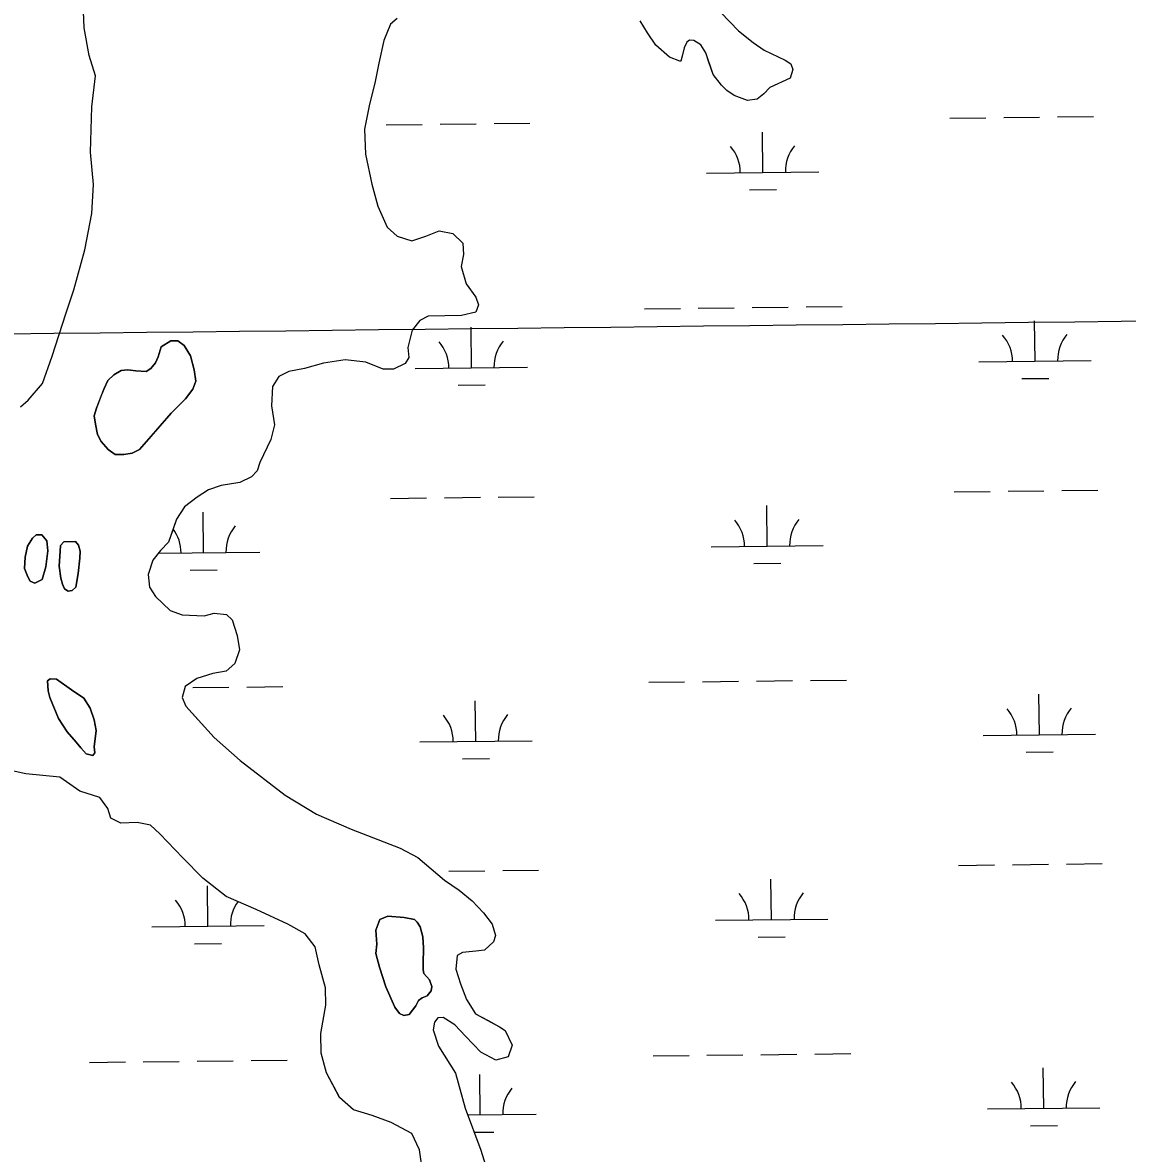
# Model space of a CAD drawing. Extents: x 3684037 to 3722149, y 433263 to 459021.
# Drawn here: x 3690083 to 3691066, y 450090 to 451097 of the extents above; entities that cross this region are included whole.
import ezdxf

# ---------------------------------------------------------------- set-up
doc = ezdxf.new("R2010")
doc.units = 0
for name, color, linetype in [('V-GRID-MAJR', 7, 'Continuous'), ('V-TOPO-SHOR', 7, 'Continuous'), ('V-WETL-SWMP', 7, 'Continuous')]:
    doc.layers.add(name, color=color, linetype=linetype)

msp = doc.modelspace()

# ---------------------------------------------------------------- linework, layer by layer
at = {"layer": 'V-GRID-MAJR'}
msp.add_spline([(3688126.8, 450798.4), (3693416.1, 450858), (3698705.4, 450918.4), (3703994.7, 450979.6), (3709284, 451041.5), (3714573.2, 451104.2), (3719862.5, 451167.7)], degree=3, dxfattribs=at)
at = {"layer": 'V-TOPO-SHOR'}
for points in [[(3690080.7, 450755.1), (3690087.6, 450761.1), (3690100.1, 450776), (3690108.9, 450800.2), (3690120.9, 450838), (3690128, 450859.5), (3690138, 450894.9), (3690144.1, 450927.4), (3690145.6, 450953.2), (3690143.1, 450981.9), (3690144.2, 451022.2), (3690147.3, 451050), (3690141.9, 451068.2), (3690137.4, 451092.6), (3690136.7, 451107.1)], [(3690416.1, 451101), (3690410.1, 451096), (3690404.3, 451081.4)], [(3690704.3, 451106.4), (3690719.9, 451090), (3690732.9, 451079.5), (3690742.8, 451072.9), (3690761.4, 451063.8), (3690766.7, 451060.5), (3690768.4, 451055.6), (3690766.1, 451048), (3690748, 451039.6), (3690742.4, 451033.9), (3690736.5, 451029.3), (3690727.9, 451027.9), (3690716, 451032.4), (3690709.7, 451037), (3690704.7, 451041.6), (3690697.3, 451051.2), (3690693.6, 451062.1), (3690690.9, 451070.3), (3690686.3, 451077.5), (3690680.3, 451081.5), (3690676.3, 451081.8), (3690674, 451079.8), (3690671.7, 451074.8), (3690669.8, 451067.5), (3690668.5, 451062.9), (3690667.8, 451062.9), (3690658.6, 451066.5), (3690646.3, 451077.3), (3690638.9, 451088.2), (3690632.3, 451099)], [(3690404.3, 451081.4), (3690399.8, 451061.2), (3690396.2, 451043.3), (3690391.4, 451024.8), (3690386.9, 451002.6), (3690387.7, 450980.1), (3690393.5, 450953.4), (3690398.9, 450933.9), (3690407, 450915.1), (3690415.9, 450907.3), (3690429.2, 450903), (3690441.7, 450907.1), (3690453.3, 450911.8), (3690465.5, 450909.5), (3690474.5, 450901), (3690475.2, 450890.8), (3690473, 450880.2), (3690477.4, 450864.7), (3690486, 450852.8), (3690488.4, 450845.9), (3690486.1, 450839.6), (3690473.2, 450836.5), (3690443.5, 450836), (3690436.3, 450832), (3690429.4, 450823.4), (3690425.5, 450808.1), (3690426.5, 450799.2), (3690423.3, 450793.9), (3690412.7, 450788.6), (3690403.5, 450788.8), (3690388.2, 450795), (3690369.7, 450797.2), (3690350.5, 450794.1), (3690333.4, 450789.4), (3690319.5, 450786.7), (3690310.6, 450782.3), (3690305.1, 450773.3), (3690304.2, 450756.1), (3690306.9, 450739.3), (3690303.4, 450726.1), (3690293.6, 450705.5), (3690291.3, 450698.2), (3690286.4, 450692.9), (3690275.8, 450687.9), (3690259.3, 450685.1), (3690248.1, 450681.4), (3690237.9, 450674.7), (3690226.7, 450666.1), (3690219.5, 450655.1), (3690216, 450644.9), (3690212.4, 450634.6), (3690205.2, 450627.3), (3690198.6, 450618.6), (3690194.4, 450606), (3690195.4, 450594.5), (3690200.8, 450586.2), (3690213.8, 450573.8), (3690224.7, 450569.9), (3690244.2, 450569), (3690253.1, 450571.4), (3690264, 450570.4), (3690269, 450565.5), (3690273.7, 450551.7), (3690275.5, 450538.8), (3690271.6, 450526.5), (3690263.7, 450519.9), (3690251.8, 450517.8), (3690237.6, 450513.4), (3690227.4, 450506.1), (3690224.5, 450496.5), (3690227.8, 450488.6), (3690235.8, 450479.7), (3690253.1, 450460.6), (3690276.1, 450440.3), (3690316.3, 450409.5), (3690344.1, 450392.4), (3690375, 450379.1), (3690418.7, 450362.2), (3690434.3, 450354), (3690446.3, 450343.8), (3690458.2, 450333.7), (3690471.2, 450324.8), (3690482.8, 450315.3), (3690492.8, 450304.5), (3690500.5, 450294.6), (3690503.5, 450284.4), (3690501.9, 450278.7), (3690493.7, 450271.4), (3690486.1, 450270.4), (3690474.2, 450269.3), (3690469.6, 450266.6), (3690468.3, 450254.4), (3690472.4, 450241.5), (3690477.7, 450227.3), (3690485.8, 450214.8), (3690497, 450208.6), (3690507.3, 450203.1), (3690512.3, 450199.8), (3690518.3, 450186.9), (3690514.8, 450176.3), (3690503.9, 450173.3)], [(3690186.7, 450717.3), (3690201.2, 450733.9), (3690214.8, 450749.6), (3690227.5, 450762.4), (3690234.1, 450771), (3690236.9, 450778.1), (3690235.4, 450788), (3690232, 450800.7), (3690226.3, 450809.7), (3690220.6, 450813.9), (3690214.4, 450813.9), (3690205.9, 450808.6), (3690203.2, 450799.6), (3690200.8, 450794.4), (3690196.6, 450789.2), (3690192.4, 450786.8), (3690183.4, 450787.2), (3690176.3, 450788.1), (3690170.2, 450787.6), (3690163.6, 450783.8), (3690158.4, 450778.5), (3690155.1, 450771.4), (3690152.3, 450764.3), (3690148.2, 450753.9), (3690146.3, 450747.3), (3690147.3, 450739.7), (3690149.2, 450730.7), (3690152.6, 450724.2), (3690158.8, 450717.1), (3690165, 450712.9), (3690172.5, 450712.9), (3690180.1, 450713.9), (3690186.7, 450717.3)], [(3690084.7, 450621.2), (3690084.3, 450611.2), (3690087.2, 450603.7), (3690089.1, 450599.9), (3690093.4, 450598.1), (3690100, 450601.4), (3690103.2, 450612.8), (3690105, 450627), (3690104, 450635.9), (3690099.7, 450641.1), (3690094.5, 450641.1), (3690091.2, 450638.2), (3690087, 450631.1), (3690084.7, 450621.2)], [(3690115.9, 450626.6), (3690115, 450613.3), (3690116.5, 450602.5), (3690118, 450597.3), (3690119.9, 450593), (3690123.2, 450591.2), (3690126.5, 450591.7), (3690129.8, 450594.5), (3690132.1, 450606.8), (3690133.4, 450620.5), (3690133.8, 450626.7), (3690132.4, 450631.9), (3690129.5, 450635.2), (3690119.1, 450635.1), (3690116.3, 450631.8), (3690115.9, 450626.6)], [(3690146.3, 450452.4), (3690148.1, 450467), (3690146.1, 450476.5), (3690142.7, 450486.8), (3690137, 450495.8), (3690126.1, 450503.3), (3690112.8, 450512.7), (3690107.1, 450513.1), (3690104.8, 450511.2), (3690105.3, 450502.2), (3690106.8, 450496.5), (3690114.4, 450477.7), (3690122.1, 450465.9), (3690130.2, 450456.5), (3690134.5, 450451.4), (3690139.2, 450446.2), (3690144.9, 450444.8), (3690146.8, 450447.2), (3690146.3, 450452.4)], [(3690352.1, 450237.8), (3690346.6, 450258.2), (3690342.9, 450274.4), (3690334.2, 450285.9), (3690318.6, 450294.4), (3690290.5, 450307.5), (3690263.9, 450319.2), (3690243, 450335.6), (3690225.1, 450353.7), (3690204.8, 450375), (3690196.4, 450382.6), (3690184.5, 450385.2), (3690170, 450384.4), (3690161, 450389), (3690158.3, 450397.6), (3690151.3, 450407.4), (3690133.4, 450412.9), (3690115.8, 450425.4), (3690085.4, 450428.5), (3690070.5, 450431.7)], [(3690439.2, 450259.6), (3690439.6, 450273.3), (3690439, 450283.2), (3690436.6, 450292.2), (3690433.7, 450296.4), (3690431.4, 450298.8), (3690422.4, 450300.6), (3690407.7, 450301.5), (3690400.6, 450298.6), (3690396.9, 450289.1), (3690397.9, 450276.8), (3690397.1, 450268.3), (3690400.4, 450256.1), (3690405.8, 450238.6), (3690413.9, 450220.7), (3690418.2, 450215.1), (3690422, 450213.2), (3690426.7, 450214.2), (3690432.8, 450221.8), (3690435.1, 450226.5), (3690438.4, 450228.9), (3690442.7, 450230.8), (3690446.4, 450235.1), (3690446.9, 450238.9), (3690444.9, 450245), (3690439.7, 450250.6), (3690439.2, 450253.9), (3690439.2, 450259.6)], [(3690438, 450079), (3690435.9, 450093.5), (3690429.2, 450108), (3690410.7, 450117.8), (3690393.8, 450124), (3690377.2, 450129.2), (3690364.6, 450140.3), (3690353.2, 450162.1), (3690348.5, 450179.6), (3690348, 450197.1), (3690352.5, 450222.3), (3690352.1, 450237.8)], [(3690503.9, 450173.3), (3690490.6, 450180.5), (3690477, 450194.9), (3690467.3, 450204.8), (3690457, 450211.3), (3690452.1, 450211), (3690449.4, 450207.3), (3690448.2, 450200.4), (3690452.9, 450185.9), (3690467.9, 450161.8), (3690476.7, 450130.8), (3690490.5, 450093.2), (3690496.2, 450075.1)]]:
    msp.add_lwpolyline(points, dxfattribs=at)
at = {"layer": 'V-WETL-SWMP'}
for p, q in [((3690137.4, 451092.6), (3690136.7, 451107.1)), ((3690416, 451101), (3690410.1, 451096)), ((3690638.9, 451088.2), (3690632.3, 451099)), ((3690704.3, 451106.4), (3690719.9, 451090)), ((3690141.9, 451068.2), (3690137.4, 451092.6)), ((3690410.1, 451096), (3690404.3, 451081.4)), ((3690646.3, 451077.3), (3690638.9, 451088.2)), ((3690719.9, 451090), (3690732.9, 451079.5)), ((3690404.3, 451081.4), (3690399.8, 451061.2)), ((3690674, 451079.8), (3690671.7, 451074.8)), ((3690676.3, 451081.8), (3690674, 451079.8)), ((3690680.3, 451081.5), (3690676.3, 451081.8)), ((3690686.3, 451077.5), (3690680.3, 451081.5)), ((3690732.9, 451079.5), (3690742.8, 451072.9)), ((3690147.3, 451050), (3690141.9, 451068.2)), ((3690658.6, 451066.5), (3690646.3, 451077.3)), ((3690671.7, 451074.8), (3690668.5, 451062.9)), ((3690690.9, 451070.3), (3690686.3, 451077.5)), ((3690697.3, 451051.2), (3690690.9, 451070.3)), ((3690742.8, 451072.9), (3690761.4, 451063.8)), ((3690399.8, 451061.2), (3690396.2, 451043.3)), ((3690667.8, 451062.9), (3690658.6, 451066.5)), ((3690668.5, 451062.9), (3690667.8, 451062.9)), ((3690761.4, 451063.8), (3690766.7, 451060.5)), ((3690766.7, 451060.5), (3690768.4, 451055.6)), ((3690144.2, 451022.2), (3690147.3, 451050)), ((3690704.7, 451041.6), (3690697.3, 451051.2)), ((3690766.1, 451048), (3690748, 451039.6)), ((3690768.4, 451055.6), (3690766.1, 451048)), ((3690396.2, 451043.3), (3690391.4, 451024.8)), ((3690709.7, 451037), (3690704.7, 451041.6)), ((3690748, 451039.6), (3690742.4, 451033.9)), ((3690716, 451032.4), (3690709.7, 451037)), ((3690727.9, 451027.9), (3690716, 451032.4)), ((3690736.5, 451029.3), (3690727.9, 451027.9)), ((3690742.4, 451033.9), (3690736.5, 451029.3)), ((3690143.1, 450981.9), (3690144.2, 451022.2)), ((3690391.4, 451024.8), (3690386.9, 451002.6)), ((3690502.3, 451007.5), (3690534.2, 451007.9)), ((3690908.1, 451012.2), (3690940.1, 451012.6)), ((3690956.1, 451012.8), (3690988.1, 451013.1)), ((3691004.1, 451013.3), (3691036.1, 451013.7)), ((3690386.9, 451002.6), (3690387.7, 450980.1)), ((3690406.3, 451006.4), (3690438.3, 451006.7)), ((3690454.3, 451006.9), (3690486.3, 451007.3)), ((3690741.6, 450963.8), (3690741.2, 450999.8)), ((3690145.6, 450953.2), (3690143.1, 450981.9)), ((3690387.7, 450980.1), (3690393.5, 450953.4)), ((3690691.6, 450963.3), (3690791.6, 450964.4)), ((3690144.1, 450927.4), (3690145.6, 450953.2)), ((3690393.5, 450953.4), (3690398.9, 450933.9)), ((3690729.8, 450948.3), (3690753.8, 450948.6)), ((3690138, 450894.9), (3690144.1, 450927.4)), ((3690398.9, 450933.9), (3690407, 450915.1)), ((3690407, 450915.1), (3690415.9, 450907.3)), ((3690415.9, 450907.3), (3690429.2, 450903)), ((3690429.2, 450903), (3690441.7, 450907.1)), ((3690441.7, 450907.1), (3690453.3, 450911.8)), ((3690453.3, 450911.8), (3690465.5, 450909.6)), ((3690465.5, 450909.6), (3690474.5, 450901)), ((3690474.5, 450901), (3690475.2, 450890.8)), ((3690128, 450859.5), (3690138, 450894.9)), ((3690475.2, 450890.8), (3690473, 450880.2)), ((3690473, 450880.2), (3690477.4, 450864.7)), ((3690120.9, 450838), (3690128, 450859.5)), ((3690477.4, 450864.7), (3690486, 450852.8)), ((3690486, 450852.8), (3690488.4, 450845.9)), ((3690108.9, 450800.2), (3690120.9, 450838)), ((3690473.2, 450836.5), (3690443.5, 450836)), ((3690486.1, 450839.6), (3690473.2, 450836.5)), ((3690488.4, 450845.9), (3690486.1, 450839.6)), ((3690636.2, 450842.5), (3690668.2, 450842.9)), ((3690684.2, 450843.1), (3690716.2, 450843.5)), ((3690732.2, 450843.7), (3690764.2, 450844)), ((3690780.2, 450844.2), (3690812.2, 450844.6)), ((3690436.3, 450832), (3690429.4, 450823.4)), ((3690443.5, 450836), (3690436.3, 450832)), ((3690984.1, 450795.8), (3690983.6, 450831.8)), ((3690429.4, 450823.4), (3690425.5, 450808.1)), ((3690482.2, 450790), (3690481.8, 450826)), ((3690425.5, 450808.1), (3690426.5, 450799.2)), ((3690100.1, 450776), (3690108.9, 450800.2)), ((3690369.7, 450797.2), (3690350.5, 450794.1)), ((3690388.2, 450795), (3690369.7, 450797.2)), ((3690426.5, 450799.2), (3690423.3, 450793.9)), ((3690934.1, 450795.3), (3691034.1, 450796.4)), ((3690319.5, 450786.7), (3690310.6, 450782.3)), ((3690333.4, 450789.4), (3690319.5, 450786.7)), ((3690350.5, 450794.1), (3690333.4, 450789.4)), ((3690403.5, 450788.8), (3690388.2, 450795)), ((3690412.7, 450788.6), (3690403.5, 450788.8)), ((3690423.3, 450793.9), (3690412.7, 450788.6)), ((3690432.2, 450789.4), (3690532.2, 450790.6)), ((3690087.6, 450761.1), (3690100.1, 450776)), ((3690310.6, 450782.3), (3690305.1, 450773.3)), ((3690972.2, 450780.3), (3690996.2, 450780.5)), ((3690305.1, 450773.3), (3690304.2, 450756.1)), ((3690470.4, 450774.4), (3690494.4, 450774.7)), ((3690080.7, 450755.1), (3690087.6, 450761.1)), ((3690304.2, 450756.1), (3690306.9, 450739.3)), ((3690306.9, 450739.3), (3690303.4, 450726.1)), ((3690303.4, 450726.1), (3690293.6, 450705.5)), ((3690293.6, 450705.5), (3690291.3, 450698.2)), ((3690291.3, 450698.2), (3690286.4, 450692.9)), ((3690275.8, 450687.9), (3690259.3, 450685.1)), ((3690286.4, 450692.9), (3690275.8, 450687.9)), ((3690248.1, 450681.4), (3690237.9, 450674.7)), ((3690259.3, 450685.1), (3690248.1, 450681.4)), ((3690912, 450679.6), (3690944, 450679.9)), ((3690960, 450680.1), (3690992, 450680.5)), ((3691008, 450680.7), (3691040, 450681.1)), ((3690226.7, 450666.1), (3690219.5, 450655.1)), ((3690237.9, 450674.7), (3690226.7, 450666.1)), ((3690410.1, 450673.7), (3690442.1, 450674.1)), ((3690458.1, 450674.3), (3690490.1, 450674.7)), ((3690506.1, 450674.8), (3690538.1, 450675.2)), ((3690745.5, 450631.2), (3690745.1, 450667.2)), ((3690243.6, 450625.4), (3690243.2, 450661.3)), ((3690219.5, 450655.1), (3690212.4, 450634.6)), ((3690205.2, 450627.3), (3690198.6, 450618.6)), ((3690203.3, 450624.9), (3690293.6, 450625.9)), ((3690212.4, 450634.6), (3690205.2, 450627.3)), ((3690695.5, 450630.6), (3690795.5, 450631.8)), ((3690198.6, 450618.6), (3690194.4, 450606)), ((3690733.7, 450615.6), (3690757.7, 450615.9)), ((3690194.4, 450606), (3690195.4, 450594.5)), ((3690231.8, 450609.8), (3690255.8, 450610.1)), ((3690195.4, 450594.5), (3690200.8, 450586.2)), ((3690200.8, 450586.2), (3690213.8, 450573.8)), ((3690213.8, 450573.8), (3690224.7, 450569.9)), ((3690224.7, 450569.9), (3690244.2, 450569)), ((3690244.2, 450569), (3690253.1, 450571.4)), ((3690253.1, 450571.4), (3690264, 450570.4)), ((3690264, 450570.4), (3690269, 450565.5)), ((3690269, 450565.5), (3690273.7, 450551.7)), ((3690273.7, 450551.7), (3690275.5, 450538.8)), ((3690275.5, 450538.8), (3690271.6, 450526.5)), ((3690271.6, 450526.5), (3690263.7, 450519.9)), ((3690251.8, 450517.8), (3690237.6, 450513.4)), ((3690263.7, 450519.9), (3690251.8, 450517.8)), ((3690227.4, 450506.1), (3690224.5, 450496.5)), ((3690237.6, 450513.4), (3690227.4, 450506.1)), ((3690234.2, 450505.2), (3690266.2, 450505.5)), ((3690282.2, 450505.7), (3690314.2, 450506.1)), ((3690640.1, 450509.9), (3690672, 450510.3)), ((3690688, 450510.4), (3690720, 450510.8)), ((3690736, 450511), (3690768, 450511.4)), ((3690784, 450511.6), (3690816, 450511.9)), ((3690224.5, 450496.5), (3690227.8, 450488.6)), ((3690987.9, 450463.2), (3690987.5, 450499.2)), ((3690227.8, 450488.6), (3690253.1, 450460.6)), ((3690486.1, 450457.3), (3690485.6, 450493.3)), ((3690253.1, 450460.6), (3690276.1, 450440.3)), ((3690436.1, 450456.8), (3690536.1, 450457.9)), ((3690937.9, 450462.6), (3691037.9, 450463.8)), ((3690976.1, 450447.6), (3691000.1, 450447.9)), ((3690276.1, 450440.3), (3690316.3, 450409.5)), ((3690474.2, 450441.8), (3690498.2, 450442.1)), ((3690085.4, 450428.5), (3690070.5, 450431.7)), ((3690115.8, 450425.4), (3690085.4, 450428.5)), ((3690133.4, 450412.9), (3690115.8, 450425.4)), ((3690151.3, 450407.4), (3690133.4, 450412.9)), ((3690158.3, 450397.6), (3690151.3, 450407.4)), ((3690316.3, 450409.5), (3690344.1, 450392.4)), ((3690161, 450389), (3690158.3, 450397.6)), ((3690170, 450384.4), (3690161, 450389)), ((3690184.5, 450385.2), (3690170, 450384.4)), ((3690196.4, 450382.6), (3690184.5, 450385.2)), ((3690344.1, 450392.4), (3690375, 450379.1)), ((3690204.8, 450375), (3690196.4, 450382.6)), ((3690225.1, 450353.7), (3690204.8, 450375)), ((3690375, 450379.1), (3690418.7, 450362.2)), ((3690243, 450335.6), (3690225.1, 450353.7)), ((3690418.7, 450362.2), (3690434.3, 450354)), ((3690434.3, 450354), (3690458.2, 450333.7)), ((3690915.9, 450346.9), (3690947.9, 450347.3)), ((3690963.9, 450347.5), (3690995.9, 450347.8)), ((3691011.9, 450348), (3691043.9, 450348.4)), ((3690263.9, 450319.2), (3690243, 450335.6)), ((3690458.2, 450333.7), (3690471.2, 450324.8)), ((3690462, 450341.6), (3690494, 450342)), ((3690510, 450342.2), (3690542, 450342.6)), ((3690749.4, 450298.5), (3690748.9, 450334.5)), ((3690247.5, 450292.7), (3690247.1, 450328.7)), ((3690471.2, 450324.8), (3690482.8, 450315.3)), ((3690290.5, 450307.5), (3690263.9, 450319.2)), ((3690482.8, 450315.3), (3690492.8, 450304.5)), ((3690318.6, 450294.4), (3690290.5, 450307.5)), ((3690492.8, 450304.5), (3690500.5, 450294.6)), ((3690197.5, 450292.1), (3690297.5, 450293.3)), ((3690334.2, 450285.9), (3690318.6, 450294.4)), ((3690500.5, 450294.6), (3690503.5, 450284.4)), ((3690699.4, 450298), (3690799.4, 450299.1)), ((3690342.9, 450274.4), (3690334.2, 450285.9)), ((3690503.5, 450284.4), (3690501.9, 450278.7)), ((3690737.5, 450283), (3690761.5, 450283.2)), ((3690235.7, 450277.1), (3690259.7, 450277.4)), ((3690346.6, 450258.2), (3690342.9, 450274.4)), ((3690501.9, 450278.7), (3690493.7, 450271.4)), ((3690469.6, 450266.6), (3690468.3, 450254.4)), ((3690474.2, 450269.3), (3690469.6, 450266.6)), ((3690486.1, 450270.4), (3690474.2, 450269.3)), ((3690493.7, 450271.4), (3690486.1, 450270.4)), ((3690352.1, 450237.8), (3690346.6, 450258.2)), ((3690468.3, 450254.4), (3690472.4, 450241.5)), ((3690352.5, 450222.3), (3690352.1, 450237.8)), ((3690472.4, 450241.5), (3690477.7, 450227.3)), ((3690348, 450197.1), (3690352.5, 450222.3)), ((3690477.7, 450227.3), (3690485.8, 450214.8)), ((3690485.8, 450214.8), (3690507.3, 450203.1)), ((3690449.4, 450207.3), (3690448.2, 450200.4)), ((3690452.1, 450211), (3690449.4, 450207.3)), ((3690457, 450211.3), (3690452.1, 450211)), ((3690467.3, 450204.8), (3690457, 450211.3)), ((3690477, 450194.9), (3690467.3, 450204.8)), ((3690507.3, 450203.1), (3690512.3, 450199.8)), ((3690348.5, 450179.6), (3690348, 450197.1)), ((3690448.2, 450200.4), (3690452.9, 450185.9)), ((3690490.6, 450180.5), (3690477, 450194.9)), ((3690512.3, 450199.8), (3690518.3, 450186.9)), ((3690452.9, 450185.9), (3690467.9, 450161.8)), ((3690518.3, 450186.9), (3690514.8, 450176.3)), ((3690190, 450172), (3690222, 450172.3)), ((3690238, 450172.5), (3690270, 450172.9)), ((3690286, 450173.1), (3690318, 450173.4)), ((3690353.2, 450162.1), (3690348.5, 450179.6)), ((3690503.9, 450173.3), (3690490.6, 450180.5)), ((3690514.8, 450176.3), (3690503.9, 450173.3)), ((3690643.9, 450177.2), (3690675.9, 450177.6)), ((3690691.9, 450177.8), (3690723.9, 450178.2)), ((3690739.9, 450178.3), (3690771.9, 450178.7)), ((3690787.9, 450178.9), (3690819.9, 450179.3)), ((3690142, 450171.4), (3690174, 450171.8)), ((3690364.6, 450140.4), (3690353.2, 450162.1)), ((3690467.9, 450161.8), (3690476.7, 450130.8)), ((3690991.8, 450130.5), (3690991.4, 450166.5)), ((3690489.9, 450124.7), (3690489.5, 450160.7)), ((3690377.2, 450129.2), (3690364.6, 450140.4)), ((3690393.8, 450124), (3690377.2, 450129.2)), ((3690410.7, 450117.8), (3690393.8, 450124)), ((3690476.7, 450130.8), (3690490.5, 450093.2)), ((3690479, 450124.6), (3690539.9, 450125.3)), ((3690941.8, 450130), (3691041.8, 450131.1)), ((3690429.2, 450108), (3690410.7, 450117.8)), ((3690980, 450115), (3691004, 450115.2)), ((3690435.9, 450093.5), (3690429.2, 450108)), ((3690484.6, 450109.2), (3690502.1, 450109.4)), ((3690438, 450079), (3690435.9, 450093.5)), ((3690490.5, 450093.2), (3690496.2, 450075.1))]:
    msp.add_line(p, q, dxfattribs=at)
for points in [[(3690186.7, 450717.3), (3690180.1, 450713.9), (3690172.5, 450712.9), (3690165, 450712.9), (3690158.8, 450717.1), (3690152.6, 450724.2), (3690149.2, 450730.7), (3690147.3, 450739.7), (3690146.3, 450747.3), (3690148.2, 450753.9), (3690155.1, 450771.4), (3690158.4, 450778.5), (3690163.6, 450783.8), (3690170.2, 450787.6), (3690176.3, 450788.1), (3690183.4, 450787.2), (3690192.4, 450786.8), (3690196.6, 450789.2), (3690200.8, 450794.4), (3690203.2, 450799.6), (3690205.9, 450808.6), (3690214.4, 450813.9), (3690220.6, 450813.9), (3690226.3, 450809.7), (3690232, 450800.7), (3690235.4, 450788), (3690236.9, 450778.1), (3690234.1, 450771), (3690227.5, 450762.4), (3690214.8, 450749.6)], [(3690084.3, 450611.2), (3690084.7, 450621.2), (3690087, 450631.1), (3690091.2, 450638.2), (3690094.5, 450641.1), (3690099.7, 450641.1), (3690104, 450635.9), (3690105, 450627), (3690103.2, 450612.8), (3690100, 450601.4), (3690093.4, 450598.1), (3690089.1, 450599.9), (3690087.2, 450603.7)], [(3690115, 450613.3), (3690115.9, 450626.6), (3690116.3, 450631.8), (3690119.1, 450635.1), (3690129.5, 450635.2), (3690132.4, 450631.9), (3690133.8, 450626.7), (3690133.4, 450620.5), (3690132.1, 450606.8), (3690129.8, 450594.5), (3690126.5, 450591.7), (3690123.2, 450591.2), (3690119.9, 450593), (3690118, 450597.3), (3690116.5, 450602.5)], [(3690146.3, 450452.4), (3690146.8, 450447.2), (3690144.9, 450444.8), (3690139.2, 450446.2), (3690134.5, 450451.4), (3690130.2, 450456.5), (3690122.1, 450465.9), (3690114.4, 450477.7), (3690106.8, 450496.5), (3690105.3, 450502.2), (3690104.8, 450511.2), (3690107.1, 450513.1), (3690112.8, 450512.7), (3690126.1, 450503.3), (3690137, 450495.8), (3690142.7, 450486.8), (3690146.1, 450476.5), (3690148.1, 450467)], [(3690439.2, 450259.6), (3690439.2, 450253.9), (3690439.7, 450250.6), (3690444.9, 450245), (3690446.9, 450238.9), (3690446.4, 450235.1), (3690442.7, 450230.8), (3690438.4, 450228.9), (3690435.1, 450226.5), (3690432.8, 450221.8), (3690426.7, 450214.2), (3690422, 450213.2), (3690418.2, 450215.1), (3690413.9, 450220.7), (3690405.8, 450238.6), (3690400.4, 450256.1), (3690397.1, 450268.3), (3690397.9, 450276.8), (3690396.9, 450289.1), (3690400.6, 450298.6), (3690407.7, 450301.5), (3690422.4, 450300.6), (3690431.4, 450298.8), (3690433.7, 450296.4), (3690436.6, 450292.2), (3690439, 450283.2), (3690439.6, 450273.3)]]:
    msp.add_lwpolyline(points, close=True, dxfattribs=at)
for centre, start, end in [((3690796.9, 450965), 139.8949, 181.4385), ((3690686.4, 450963.7), 359.8949, 41.4385), ((3690928.8, 450795.7), 359.8949, 41.4385), ((3691039.3, 450797), 139.8949, 181.4385), ((3690426.9, 450789.8), 359.8949, 41.4385), ((3690537.4, 450791.1), 139.8949, 181.4385), ((3690188.4, 450625.2), 359.8949, 37.0576), ((3690298.8, 450626.5), 139.8949, 181.4385), ((3690690.2, 450631), 359.8949, 41.4385), ((3690800.7, 450632.3), 139.8949, 181.4385), ((3690932.7, 450463), 359.8949, 41.4385), ((3691043.2, 450464.3), 139.8949, 181.4385), ((3690430.8, 450457.2), 359.8949, 41.4385), ((3690541.3, 450458.5), 139.8949, 181.4385), ((3690192.2, 450292.5), 359.8949, 41.4385), ((3690302.7, 450293.8), 143.7832, 181.4385), ((3690694.1, 450298.4), 359.8949, 41.4385), ((3690804.6, 450299.7), 139.8949, 181.4385), ((3690936.6, 450130.4), 359.8949, 41.4385), ((3691047, 450131.7), 139.8949, 181.4385), ((3690545.2, 450125.8), 139.8949, 181.4385)]:
    msp.add_arc(centre, 35.2, start, end, dxfattribs=at)

doc.saveas('drawing.dxf')
